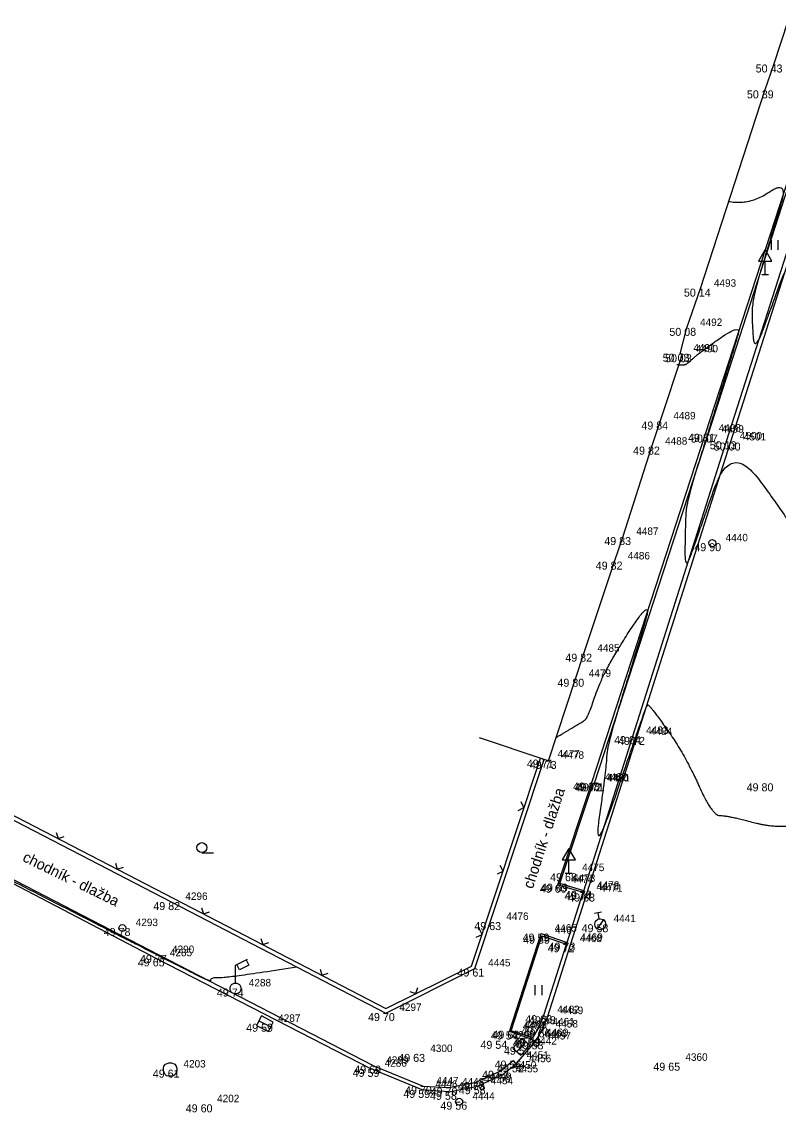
# Model space of a CAD drawing. Extents: x -704017 to -701500, y -1008977 to -1008450.
# Drawn here: x -701759.29 to -701730.96, y -1008947.47 to -1008906.39 of the extents above; entities that cross this region are included whole.
import ezdxf

# ---------------------------------------------------------------- set-up
doc = ezdxf.new("R2010")
doc.units = 0
for name, color, linetype in [('Z_body', 7, 'Continuous'), ('Z_body_cisla', 7, 'Continuous'), ('Z_body_vysky', 7, 'Continuous'), ('Z_budovy', 7, 'Continuous'), ('Z_chodnik', 7, 'Continuous'), ('Z_dopravni_znaceni', 7, 'Continuous'), ('Z_komunikace', 7, 'Continuous'), ('Z_obruby', 7, 'Continuous'), ('Z_oploceni', 7, 'Continuous'), ('Z_popis', 7, 'Continuous'), ('Z_site_znaky_kanalizace', 7, 'Continuous'), ('Z_site_znaky_plynovod', 7, 'Continuous'), ('Z_site_znaky_VO', 7, 'Continuous'), ('Z_site_znaky_vodovod', 7, 'Continuous'), ('Z_vrstevnice_hlavni', 7, 'Continuous'), ('Z_vrstevnice_vedlejsi', 7, 'Continuous'), ('Z_vstupy', 7, 'Continuous')]:
    doc.layers.add(name, color=color, linetype=linetype)

# ---------------------------------------------------------------- blocks, each defined once
blk = doc.blocks.new('POINT_DISPLAY')
blk.add_line((0, 0), (0, 0))
blk = doc.blocks.new('Z212')
for p, q in [((-0.17, 0.17), (0, 0)), ((0, 0), (0.17, 0.17))]:
    blk.add_line(p, q)
blk = doc.blocks.new('Z304')
blk.add_line((0, -0.19), (0.44, -0.19))
blk.add_circle((0, 0), 0.188)
blk = doc.blocks.new('Z306')
for p, q in [((-0.13, 0.17), (-0.13, -0.2)), ((0.13, 0.17), (0.13, -0.2))]:
    blk.add_line(p, q)
blk = doc.blocks.new('Z13')
for p, q in [((0, 0.88), (0.45, 1.1)), ((0, 0.2), (0, 0.88)), ((0.15, 0.7), (0.05, 0.9)), ((0.5, 0.88), (0.15, 0.7)), ((0.4, 1.07), (0.5, 0.88)), ((-0.2, 0.05), (-0.15, 0.15)), ((-0.2, -0.05), (-0.2, 0.05)), ((-0.15, 0.15), (-0.05, 0.2)), ((-0.05, 0.2), (0.05, 0.2)), ((0.05, 0.2), (0.15, 0.15)), ((0.15, 0.15), (0.2, 0.05)), ((0.2, 0.05), (0.2, -0.05)), ((-0.15, -0.15), (-0.2, -0.05)), ((-0.05, -0.2), (-0.15, -0.15)), ((0.05, -0.2), (-0.05, -0.2)), ((0.15, -0.15), (0.05, -0.2)), ((0.2, -0.05), (0.15, -0.15))]:
    blk.add_line(p, q)
blk = doc.blocks.new('Z527')
for p, q in [((0, 0.93), (-0.25, 0.5)), ((0.25, 0.5), (0, 0.93)), ((-0.25, 0.5), (0.25, 0.5)), ((0, 0), (0, 0.5)), ((-0.13, 0), (0.13, 0))]:
    blk.add_line(p, q)
blk = doc.blocks.new('Z620')
for p, q in [((-0.25, 0.05), (-0.23, 0.13)), ((-0.25, -0.05), (-0.25, 0.05)), ((-0.23, 0.13), (-0.17, 0.2)), ((-0.17, 0.2), (-0.05, 0.25)), ((-0.05, 0.25), (0.05, 0.25)), ((0.05, 0.25), (0.17, 0.2)), ((0.17, 0.2), (0.23, 0.13)), ((0.23, 0.13), (0.25, 0.05)), ((0.25, 0.05), (0.25, -0.05)), ((-0.2, -0.17), (-0.25, -0.05)), ((-0.13, -0.23), (-0.2, -0.17)), ((-0.05, -0.25), (-0.13, -0.23)), ((0.05, -0.25), (-0.05, -0.25)), ((0.13, -0.23), (0.05, -0.25)), ((0.2, -0.17), (0.13, -0.23)), ((0.25, -0.05), (0.2, -0.17))]:
    blk.add_line(p, q)
blk = doc.blocks.new('Z38')
for p, q in [((0.25, 0.2), (-0.25, 0.2)), ((-0.25, 0.2), (-0.25, -0.2)), ((-0.25, 0), (0.25, 0)), ((0.25, -0.2), (0.25, 0.2)), ((-0.25, -0.2), (0.25, -0.2))]:
    blk.add_line(p, q)
blk = doc.blocks.new('Z614')
for p, q in [((-0.13, 0.03), (-0.1, 0.08)), ((-0.13, -0.03), (-0.13, 0.03)), ((-0.1, 0.08), (-0.08, 0.1)), ((-0.08, 0.1), (-0.03, 0.13)), ((-0.03, 0.13), (0.03, 0.13)), ((0.03, 0.13), (0.08, 0.1)), ((0.08, 0.1), (0.1, 0.08)), ((0.1, 0.08), (0.13, 0.03)), ((0.13, 0.03), (0.13, -0.03)), ((-0.1, -0.08), (-0.13, -0.03)), ((-0.08, -0.1), (-0.1, -0.08)), ((-0.03, -0.13), (-0.08, -0.1)), ((0.03, -0.13), (-0.03, -0.13)), ((0.08, -0.1), (0.03, -0.13)), ((0.1, -0.08), (0.08, -0.1)), ((0.13, -0.03), (0.1, -0.08))]:
    blk.add_line(p, q)
blk = doc.blocks.new('Z18')
for p, q in [((-0.13, 0.45), (0.13, 0.45)), ((0, 0.2), (0, 0.45)), ((-0.2, 0.05), (-0.15, 0.15)), ((-0.2, -0.05), (-0.2, 0.05)), ((-0.15, 0.15), (-0.05, 0.2)), ((0.15, 0.15), (-0.15, -0.15)), ((-0.05, 0.2), (0.05, 0.2)), ((0.05, 0.2), (0.15, 0.15)), ((0.15, 0.15), (0.2, 0.05)), ((0.2, 0.05), (0.2, -0.05)), ((-0.15, -0.15), (-0.2, -0.05)), ((-0.05, -0.2), (-0.15, -0.15)), ((0.05, -0.2), (-0.05, -0.2)), ((0.15, -0.15), (0.05, -0.2)), ((0.2, -0.05), (0.15, -0.15))]:
    blk.add_line(p, q)

msp = doc.modelspace()

# ---------------------------------------------------------------- linework, layer by layer
at = {"layer": 'Z_budovy'}
for p, q in [((-701731.12, -1008907.98), (-701728.75, -1008900.78)), ((-701733.86, -1008916.38), (-701731.45, -1008908.95)), ((-701734.63, -1008918.82), (-701734.38, -1008917.85)), ((-701735.38, -1008921.36), (-701734.54, -1008918.84)), ((-701734.54, -1008918.84), (-701734.63, -1008918.82)), ((-701736.77, -1008925.69), (-701735.69, -1008922.3)), ((-701738.23, -1008930.06), (-701737.09, -1008926.61)), ((-701739.56, -1008934.08), (-701738.55, -1008931)), ((-701739.72, -1008934.03), (-701742.14, -1008933.22)), ((-701739.56, -1008934.08), (-701739.72, -1008934.03))]:
    msp.add_line(p, q, dxfattribs=at)
at = {"layer": 'Z_chodnik'}
for p, q in [((-701733.68, -1008921.82), (-701729.51, -1008909.01)), ((-701737.94, -1008934.89), (-701733.68, -1008921.82)), ((-701739.21, -1008938.72), (-701737.94, -1008934.89)), ((-701739.21, -1008938.72), (-701738.26, -1008939)), ((-701741.02, -1008944.22), (-701739.83, -1008940.55)), ((-701739.83, -1008940.55), (-701738.86, -1008940.89)), ((-701740.2, -1008944.51), (-701741.02, -1008944.22)), ((-701740.2, -1008944.51), (-701740.05, -1008944.59))]:
    msp.add_line(p, q, dxfattribs=at)
at = {"layer": 'Z_komunikace'}
for p, q in [((-701732.74, -1008922.15), (-701728.6, -1008909.17)), ((-701736.25, -1008933.18), (-701732.74, -1008922.15)), ((-701738.12, -1008939.05), (-701736.25, -1008933.18)), ((-701762.39, -1008937.25), (-701754.25, -1008941.48)), ((-701739.59, -1008943.65), (-701738.12, -1008939.05)), ((-701754.25, -1008941.48), (-701746.2, -1008945.62)), ((-701739.79, -1008944.14), (-701739.59, -1008943.65)), ((-701740.05, -1008944.59), (-701739.79, -1008944.14)), ((-701740.79, -1008945.45), (-701740.05, -1008944.59)), ((-701744.3, -1008946.41), (-701746.2, -1008945.62)), ((-701742.22, -1008946.27), (-701741.28, -1008945.83)), ((-701741.28, -1008945.83), (-701740.79, -1008945.45)), ((-701743.3, -1008946.48), (-701744.3, -1008946.41)), ((-701743.3, -1008946.48), (-701742.22, -1008946.27))]:
    msp.add_line(p, q, dxfattribs=at)
at = {"layer": 'Z_obruby'}
for p, q in [((-701733.57, -1008921.85), (-701729.7, -1008909.83)), ((-701732.89, -1008922.1), (-701729.04, -1008910.05)), ((-701737.84, -1008934.92), (-701733.57, -1008921.85)), ((-701736.4, -1008933.15), (-701732.89, -1008922.1)), ((-701738.24, -1008938.95), (-701736.4, -1008933.15)), ((-701739.14, -1008938.68), (-701737.88, -1008934.92)), ((-701737.88, -1008934.92), (-701737.84, -1008934.92)), ((-701754.17, -1008941.35), (-701762.21, -1008937.19)), ((-701738.24, -1008938.95), (-701739.14, -1008938.68)), ((-701738.86, -1008940.89), (-701738.26, -1008939)), ((-701738.24, -1008938.95), (-701738.26, -1008939)), ((-701740.96, -1008944.19), (-701739.81, -1008940.63)), ((-701739.81, -1008940.63), (-701738.89, -1008940.95)), ((-701738.89, -1008940.95), (-701738.86, -1008940.89)), ((-701739.73, -1008943.61), (-701738.89, -1008940.95)), ((-701746.14, -1008945.5), (-701754.17, -1008941.35)), ((-701739.91, -1008944.06), (-701739.73, -1008943.61)), ((-701740.15, -1008944.46), (-701740.96, -1008944.19)), ((-701740.15, -1008944.46), (-701739.91, -1008944.06)), ((-701741.35, -1008945.69), (-701740.88, -1008945.31)), ((-701740.88, -1008945.31), (-701740.79, -1008945.45)), ((-701746.14, -1008945.5), (-701744.26, -1008946.27)), ((-701742.28, -1008946.12), (-701741.35, -1008945.69)), ((-701743.3, -1008946.32), (-701742.28, -1008946.12)), ((-701744.26, -1008946.27), (-701743.3, -1008946.32))]:
    msp.add_line(p, q, dxfattribs=at)
at = {"layer": 'Z_oploceni'}
for p, q in [((-701742.45, -1008941.77), (-701739.86, -1008933.98)), ((-701742.32, -1008941.86), (-701739.72, -1008934.03)), ((-701761.46, -1008935.34), (-701753.67, -1008939.37)), ((-701761.27, -1008935.27), (-701753.6, -1008939.24)), ((-701753.6, -1008939.24), (-701745.65, -1008943.36)), ((-701753.67, -1008939.37), (-701745.65, -1008943.53)), ((-701745.65, -1008943.36), (-701742.45, -1008941.77)), ((-701745.65, -1008943.53), (-701742.32, -1008941.86))]:
    msp.add_line(p, q, dxfattribs=at)
at = {"layer": 'Z_vrstevnice_hlavni'}
msp.add_open_spline([(-701734.748, -1008919.221), (-701734.673, -1008919.238), (-701734.423, -1008919.246), (-701734.173, -1008919.026), (-701733.784, -1008918.688), (-701732.337, -1008917.695), (-701732.568, -1008918.47), (-701733.6, -1008921.842), (-701734.4, -1008924.391), (-701734.431, -1008925.289), (-701734.463, -1008927.053), (-701733.955, -1008925.613), (-701732.74, -1008922.15), (-701730.709, -1008924.804), (-701729.26, -1008927.251), (-701727.968, -1008926.819), (-701723.48, -1008925.02), (-701715.766, -1008925.426), (-701715.805, -1008925.754), (-701715.97, -1008926.696), (-701716.027, -1008926.687), (-701716.162, -1008927.295), (-701716.206, -1008927.5), (-701716.176, -1008927.562), (-701716.143, -1008927.793), (-701715.554, -1008929.061), (-701715.055, -1008929.52)], degree=2, dxfattribs=at)
at = {"layer": 'Z_vrstevnice_vedlejsi'}
for points in [[(-701732.8, -1008913.111), (-701732.02, -1008913.262), (-701730.57, -1008912.267), (-701731.105, -1008914.062), (-701731.911, -1008916.699), (-701731.939, -1008917.602), (-701731.84, -1008918.814), (-701731.117, -1008916.843), (-701730.584, -1008915.39), (-701730.088, -1008915.187), (-701728.33, -1008917.265), (-701726.856, -1008919.434), (-701723.678, -1008918.731), (-701721.4, -1008918.39), (-701716.149, -1008919.317), (-701714.351, -1008920.076), (-701714.334, -1008920.417), (-701714.42, -1008920.807), (-701714.639, -1008922.034), (-701714.549, -1008922.106), (-701714.473, -1008922.184), (-701714.418, -1008922.197), (-701714.23, -1008922.155), (-701714.203, -1008922.307), (-701714.129, -1008922.666), (-701713.762, -1008923.764), (-701713.555, -1008924.141)], [(-701739.271, -1008933.2), (-701738.296, -1008932.621), (-701738.085, -1008932.475), (-701737.515, -1008930.75), (-701735.646, -1008927.852), (-701736.176, -1008929.68), (-701737.366, -1008933.468), (-701737.397, -1008934.375), (-701737.905, -1008937.895), (-701736.288, -1008933.173), (-701736.004, -1008932.369), (-701735.874, -1008931.998), (-701735.778, -1008931.97), (-701734.454, -1008933.833), (-701733.419, -1008936.135), (-701732.86, -1008936.12), (-701730.858, -1008936.658), (-701728.653, -1008936.177), (-701728.691, -1008935.726), (-701727.131, -1008935.204), (-701726.65, -1008935.011), (-701718.748, -1008931.065), (-701717.899, -1008931.09), (-701717.659, -1008932.161), (-701717.679, -1008932.252), (-701717.726, -1008932.467), (-701718.573, -1008932.8), (-701727, -1008936.231), (-701727.681, -1008938.577), (-701728.798, -1008942.276), (-701728.873, -1008942.549), (-701728.69, -1008942.34), (-701724.536, -1008938.185), (-701722.527, -1008937.751), (-701718.296, -1008934.679), (-701717.786, -1008935.299), (-701717.772, -1008935.313), (-701717.002, -1008936.693)], [(-701769.899, -1008950.059), (-701768.664, -1008948.956), (-701768.627, -1008948.627), (-701767.71, -1008946.95), (-701766.213, -1008946.527), (-701765.784, -1008945.843), (-701765.756, -1008945.812), (-701766.056, -1008944.974), (-701766.195, -1008944.53), (-701768.131, -1008943.441), (-701767.426, -1008943.743), (-701766.81, -1008943.718), (-701766.285, -1008943.142), (-701766.013, -1008942.708), (-701764.115, -1008941.802), (-701763.403, -1008941.23), (-701763.197, -1008940.343), (-701763.305, -1008940.153), (-701764.395, -1008937.27), (-701764.286, -1008936.614), (-701764.083, -1008936.371), (-701763.132, -1008936.744), (-701763.328, -1008936.613), (-701762.423, -1008936.934), (-701762.255, -1008936.983), (-701762.188, -1008936.853), (-701762.323, -1008937.228), (-701759.557, -1008938.62), (-701754.183, -1008941.372), (-701753.284, -1008941.824), (-701752.163, -1008942.388), (-701752.25, -1008942.19), (-701751.587, -1008942.205), (-701748.992, -1008941.797)], [(-701773.971, -1008959.221), (-701773.611, -1008958.899), (-701768.633, -1008950.858), (-701768.32, -1008950.374), (-701768.26, -1008950.536), (-701767.757, -1008950.395), (-701767.625, -1008950.96), (-701767.096, -1008950.484), (-701765.713, -1008950.612), (-701763.054, -1008947.869), (-701762.897, -1008947.613), (-701762.622, -1008947.644), (-701762.63, -1008947.61), (-701762.506, -1008947.635), (-701760.8, -1008947.99), (-701759.208, -1008948.143), (-701758.947, -1008948.041), (-701758.388, -1008948.143), (-701758.235, -1008948.241), (-701751.691, -1008949.254), (-701747.637, -1008948.233), (-701746.394, -1008948.75), (-701743.001, -1008950.306), (-701742.288, -1008950.624), (-701736.747, -1008953.52), (-701735.858, -1008954.034), (-701735.46, -1008954.08), (-701735.395, -1008953.825), (-701735.333, -1008953.766), (-701735.151, -1008953.611), (-701734.606, -1008953.07), (-701731.409, -1008949.369), (-701730.446, -1008948.79), (-701730.434, -1008950.022), (-701730.433, -1008950.432), (-701730.287, -1008951.52), (-701730.154, -1008952.408), (-701730.018, -1008952.903), (-701729.76, -1008953.885), (-701728.989, -1008953.081), (-701728.637, -1008952.767), (-701728.025, -1008951.97), (-701727.684, -1008951.31), (-701724.593, -1008947.235), (-701724.318, -1008946.646), (-701723.939, -1008946.078), (-701722.809, -1008944.781), (-701722.509, -1008944.53), (-701721.936, -1008943.957), (-701721.659, -1008943.897), (-701721.075, -1008943.473), (-701720.79, -1008943.82), (-701719.4, -1008944.98)]]:
    msp.add_open_spline(points, degree=2, dxfattribs=at)
at = {"layer": 'Z_vstupy'}
for p, q in [((-701731.45, -1008908.95), (-701731.12, -1008907.98)), ((-701734.38, -1008917.85), (-701733.86, -1008916.38)), ((-701735.69, -1008922.3), (-701735.38, -1008921.36)), ((-701737.09, -1008926.61), (-701736.77, -1008925.69)), ((-701738.55, -1008931), (-701738.23, -1008930.06))]:
    msp.add_line(p, q, dxfattribs=at)

# ---------------------------------------------------------------- block references
at = {"layer": 'Z_body'}
for p in [(-701731.12, -1008907.98), (-701731.45, -1008908.95), (-701733.86, -1008916.38), (-701734.38, -1008917.85), (-701734.63, -1008918.82), (-701734.54, -1008918.84), (-701735.38, -1008921.36), (-701733.68, -1008921.82), (-701733.57, -1008921.85), (-701735.69, -1008922.3), (-701732.89, -1008922.1), (-701732.74, -1008922.15), (-701736.77, -1008925.69), (-701733.42, -1008925.92), (-701737.09, -1008926.61), (-701738.23, -1008930.06), (-701738.55, -1008931), (-701736.4, -1008933.15), (-701736.25, -1008933.18), (-701739.72, -1008934.03), (-701739.56, -1008934.08), (-701737.94, -1008934.89), (-701737.88, -1008934.92), (-701737.84, -1008934.92), (-701731.46, -1008934.92), (-701738.8, -1008938.29), (-701739.21, -1008938.72), (-701739.14, -1008938.68), (-701738.26, -1008939), (-701738.24, -1008938.95), (-701738.12, -1008939.05), (-701753.67, -1008939.37), (-701755.53, -1008940.34), (-701741.64, -1008940.12), (-701737.62, -1008940.2), (-701739.83, -1008940.55), (-701739.81, -1008940.63), (-701738.86, -1008940.89), (-701738.89, -1008940.95), (-701754.25, -1008941.48), (-701754.17, -1008941.35), (-701742.32, -1008941.86), (-701751.29, -1008942.61), (-701745.65, -1008943.53), (-701739.73, -1008943.61), (-701739.59, -1008943.65), (-701750.19, -1008943.93), (-701740.96, -1008944.19), (-701739.91, -1008944.06), (-701739.79, -1008944.14), (-701741.41, -1008944.57), (-701741.02, -1008944.22), (-701740.2, -1008944.51), (-701740.15, -1008944.46), (-701740.05, -1008944.59), (-701740.58, -1008944.79), (-701744.49, -1008945.06), (-701740.88, -1008945.31), (-701734.93, -1008945.39), (-701753.74, -1008945.65), (-701746.2, -1008945.62), (-701746.14, -1008945.5), (-701741.35, -1008945.69), (-701741.28, -1008945.83), (-701740.79, -1008945.45), (-701742.28, -1008946.12), (-701744.3, -1008946.41), (-701744.26, -1008946.27), (-701743.3, -1008946.32), (-701743.3, -1008946.48), (-701742.22, -1008946.27), (-701752.48, -1008946.95), (-701742.91, -1008946.85)]:
    msp.add_blockref('POINT_DISPLAY', p, dxfattribs=at)
at = {"layer": 'Z_dopravni_znaceni'}
for p in [(-701731.44, -1008915.85), (-701738.8, -1008938.29)]:
    msp.add_blockref('Z527', p, dxfattribs=at)
at = {"layer": 'Z_oploceni'}
for p, rotation in [((-701740.48, -1008935.83), 71.6), ((-701757.94, -1008936.99), -27.39999999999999), ((-701755.72, -1008938.14), -27.39999999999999), ((-701741.26, -1008938.21), 71.6), ((-701752.49, -1008939.81), -27.39999999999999), ((-701742.05, -1008940.58), 71.6), ((-701750.27, -1008940.96), -27.39999999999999), ((-701748.05, -1008942.11), -27.39999999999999), ((-701744.53, -1008942.8), 26.5)]:
    msp.add_blockref('Z212', p, dxfattribs=dict(at, rotation=rotation))
at = {"layer": 'Z_popis'}
for name, p in [('Z306', (-701731.09, -1008914.73)), ('Z304', (-701752.55, -1008937.33)), ('Z306', (-701739.94, -1008942.66))]:
    msp.add_blockref(name, p, dxfattribs=at)
at = {"layer": 'Z_site_znaky_kanalizace'}
for p, rotation in [((-701750.19, -1008943.93), -27.000000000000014), ((-701740.58, -1008944.79), 47.7)]:
    msp.add_blockref('Z38', p, dxfattribs=dict(at, rotation=rotation))
msp.add_blockref('Z620', (-701753.74, -1008945.65), dxfattribs=at)
at = {"layer": 'Z_site_znaky_plynovod', "rotation": 10.799999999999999}
msp.add_blockref('Z614', (-701742.91, -1008946.85), dxfattribs=at)
at = {"layer": 'Z_site_znaky_VO'}
msp.add_blockref('Z13', (-701751.29, -1008942.61), dxfattribs=at)
at = {"layer": 'Z_site_znaky_vodovod', "rotation": 10.799999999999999}
for name, p in [('Z614', (-701733.42, -1008925.92)), ('Z18', (-701737.62, -1008940.2)), ('Z614', (-701755.53, -1008940.34))]:
    msp.add_blockref(name, p, dxfattribs=at)

# ---------------------------------------------------------------- texts
at = {"layer": 'Z_body_cisla'}
for s, p in [('4493', (-701733.36, -1008916.31)), ('4492', (-701733.88, -1008917.78)), ('4491', (-701734.13, -1008918.74)), ('4490', (-701734.04, -1008918.77)), ('4489', (-701734.88, -1008921.28)), ('4498', (-701733.18, -1008921.74)), ('4499', (-701733.07, -1008921.78)), ('4488', (-701735.19, -1008922.23)), ('4500', (-701732.39, -1008922.03)), ('4501', (-701732.24, -1008922.07)), ('4487', (-701736.27, -1008925.61)), ('4440', (-701732.92, -1008925.85)), ('4486', (-701736.59, -1008926.53)), ('4485', (-701737.73, -1008929.99)), ('4479', (-701738.05, -1008930.93)), ('4483', (-701735.9, -1008933.07)), ('4484', (-701735.75, -1008933.11)), ('4477', (-701739.22, -1008933.95)), ('4478', (-701739.06, -1008934)), ('4482', (-701737.44, -1008934.82)), ('4480', (-701737.38, -1008934.85)), ('4481', (-701737.34, -1008934.85)), ('4475', (-701738.3, -1008938.21)), ('4474', (-701738.71, -1008938.65)), ('4473', (-701738.64, -1008938.61)), ('4470', (-701737.76, -1008938.93)), ('4472', (-701737.74, -1008938.87)), ('4471', (-701737.62, -1008938.98)), ('4296', (-701753.17, -1008939.29)), ('4293', (-701755.03, -1008940.27)), ('4476', (-701741.14, -1008940.04)), ('4441', (-701737.12, -1008940.12)), ('4465', (-701739.33, -1008940.48)), ('4467', (-701739.31, -1008940.56)), ('4468', (-701738.39, -1008940.87)), ('4469', (-701738.36, -1008940.82)), ('4285', (-701753.75, -1008941.4)), ('4290', (-701753.67, -1008941.28)), ('4445', (-701741.82, -1008941.78)), ('4288', (-701750.79, -1008942.53)), ('4297', (-701745.15, -1008943.45)), ('4462', (-701739.23, -1008943.53)), ('4459', (-701739.09, -1008943.57)), ('4287', (-701749.69, -1008943.86)), ('4461', (-701739.41, -1008943.99)), ('4464', (-701740.52, -1008944.15)), ('4466', (-701740.46, -1008944.11)), ('4463', (-701739.7, -1008944.44)), ('4460', (-701739.65, -1008944.39)), ('4458', (-701739.29, -1008944.07)), ('4299', (-701740.91, -1008944.49)), ('4442', (-701740.08, -1008944.71)), ('4457', (-701739.55, -1008944.52)), ('4300', (-701743.99, -1008944.99)), ('4451', (-701740.38, -1008945.24)), ('4203', (-701753.24, -1008945.57)), ('4286', (-701745.7, -1008945.54)), ('4289', (-701745.64, -1008945.43)), ('4450', (-701740.85, -1008945.61)), ('4456', (-701740.29, -1008945.37)), ('4360', (-701734.43, -1008945.32)), ('4449', (-701741.78, -1008946.04)), ('4455', (-701740.78, -1008945.75)), ('4446', (-701743.8, -1008946.33)), ('4447', (-701743.76, -1008946.2)), ('4448', (-701742.8, -1008946.24)), ('4453', (-701742.8, -1008946.4)), ('4454', (-701741.72, -1008946.2)), ('4202', (-701751.98, -1008946.87)), ('4444', (-701742.41, -1008946.78))]:
    msp.add_text(s, height=0.28, dxfattribs=at).set_placement(p)
at = {"layer": 'Z_body_vysky'}
for s, p in [('50 43', (-701731.795, -1008908.28)), ('50 39', (-701732.125, -1008909.25)), ('50 14', (-701734.485, -1008916.68)), ('50 08', (-701735.03, -1008918.15)), ('50 03', (-701735.28, -1008919.12)), ('50 03', (-701735.19, -1008919.14)), ('49 84', (-701736.08, -1008921.66)), ('49 81', (-701734.33, -1008922.12)), ('50 07', (-701734.22, -1008922.15)), ('49 82', (-701736.39, -1008922.6)), ('50 13', (-701733.515, -1008922.4)), ('50 00', (-701733.365, -1008922.45)), ('49 83', (-701737.47, -1008925.99)), ('49 90', (-701734.095, -1008926.22)), ('49 82', (-701737.79, -1008926.91)), ('49 82', (-701738.93, -1008930.36)), ('49 80', (-701739.225, -1008931.3)), ('49 84', (-701737.1, -1008933.45)), ('49 72', (-701736.95, -1008933.48)), ('49 71', (-701740.37, -1008934.33)), ('49 73', (-701740.26, -1008934.38)), ('49 68', (-701738.64, -1008935.19)), ('49 72', (-701738.58, -1008935.22)), ('49 71', (-701738.49, -1008935.22)), ('49 80', (-701732.135, -1008935.22)), ('49 68', (-701739.5, -1008938.59)), ('49 60', (-701739.885, -1008939.02)), ('49 69', (-701739.84, -1008938.98)), ('49 74', (-701738.96, -1008939.3)), ('49 73', (-701738.94, -1008939.25)), ('49 63', (-701738.82, -1008939.35)), ('49 82', (-701754.37, -1008939.67)), ('49 78', (-701756.23, -1008940.64)), ('49 63', (-701742.34, -1008940.42)), ('49 58', (-701738.32, -1008940.5)), ('49 59', (-701740.53, -1008940.85)), ('49 69', (-701740.51, -1008940.93)), ('49 73', (-701739.56, -1008941.19)), ('49 72', (-701739.59, -1008941.25)), ('49 65', (-701754.95, -1008941.78)), ('49 77', (-701754.87, -1008941.65)), ('49 61', (-701742.97, -1008942.16)), ('49 74', (-701751.99, -1008942.91)), ('49 70', (-701746.325, -1008943.83)), ('49 68', (-701740.43, -1008943.91)), ('49 58', (-701740.29, -1008943.95)), ('49 59', (-701750.89, -1008944.23)), ('49 62', (-701741.66, -1008944.49)), ('49 70', (-701740.585, -1008944.36)), ('49 56', (-701740.49, -1008944.44)), ('49 54', (-701742.11, -1008944.87)), ('49 54', (-701741.72, -1008944.52)), ('49 53', (-701740.9, -1008944.81)), ('49 69', (-701740.85, -1008944.76)), ('49 53', (-701740.75, -1008944.89)), ('49 51', (-701741.23, -1008945.09)), ('49 63', (-701745.19, -1008945.36)), ('49 56', (-701741.58, -1008945.61)), ('49 65', (-701735.63, -1008945.69)), ('49 61', (-701754.39, -1008945.95)), ('49 59', (-701746.9, -1008945.92)), ('49 69', (-701746.84, -1008945.8)), ('49 67', (-701742.05, -1008945.99)), ('49 56', (-701741.98, -1008946.13)), ('49 52', (-701741.49, -1008945.75)), ('49 70', (-701742.955, -1008946.42)), ('49 59', (-701745, -1008946.71)), ('49 70', (-701744.935, -1008946.57)), ('49 58', (-701744, -1008946.78)), ('49 70', (-701743.975, -1008946.62)), ('49 58', (-701742.92, -1008946.57)), ('49 60', (-701753.155, -1008947.25)), ('49 56', (-701743.61, -1008947.15))]:
    msp.add_text(s, height=0.3, dxfattribs=at).set_placement(p)
at = {"layer": 'Z_popis'}
for rotation, p in [(72, (-701740.15, -1008938.9)), (333.9, (-701759.3, -1008937.82))]:
    msp.add_text('chodník - dlažba', height=0.4, rotation=rotation, dxfattribs=at).set_placement(p)

doc.saveas('drawing.dxf')
